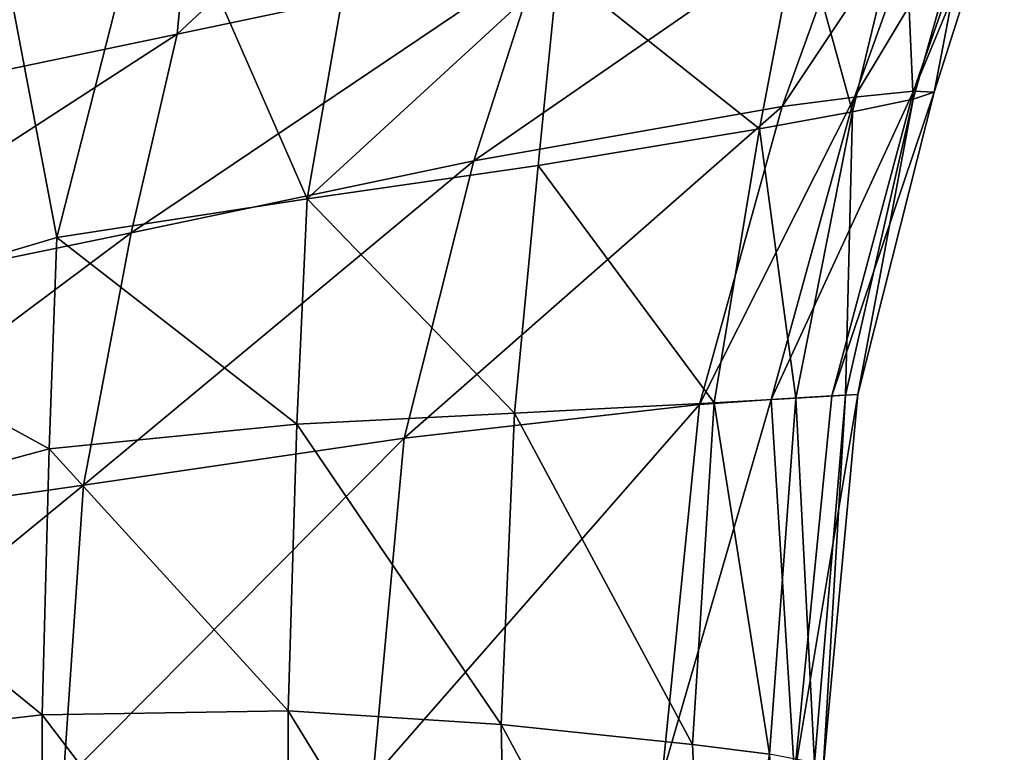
# Model space of a CAD drawing. Header units: millimetres. Extents: x 3 to 496, y 3 to 509.
# Tile 383 of 445: x 445 to 495, y 256 to 293. Entities that reach past the tile are written whole.
import ezdxf

# ---------------------------------------------------------------- set-up
doc = ezdxf.new("R2010")
doc.units = ezdxf.units.MM
doc.header["$LTSCALE"] = 25.4
doc.layers.get('0').update_dxf_attribs({"true_color": 0xff5454})

# ---------------------------------------------------------------- blocks, each defined once
blk = doc.blocks.new('FORM-M-9673.STL#1')
at = {"color": 0}
mesh = blk.add_polyface(dxfattribs=at)
corners = [(466.322, 305.133, 113.409), (452.861, 292.569, 97.988), (471.187, 296.431, 120.694)]
mesh.append_faces([[corners[k] for k in face] for face in [(0, 1, 2)]], dxfattribs={"color": 0})
mesh = blk.add_polyface(dxfattribs=at)
corners = [(466.322, 305.133, 113.409), (453.79, 302.272, 98.613), (452.861, 292.569, 97.988)]
mesh.append_faces([[corners[k] for k in face] for face in [(0, 1, 2)]], dxfattribs={"color": 0})
mesh = blk.add_polyface(dxfattribs=at)
corners = [(462.954, 304.364, 196.15), (459.453, 284.233, 194.049), (451.743, 301.805, 202.098)]
mesh.append_faces([[corners[k] for k in face] for face in [(0, 1, 2)]], dxfattribs={"color": 0})
mesh = blk.add_polyface(dxfattribs=at)
corners = [(472.132, 295.902, 189.676), (459.453, 284.233, 194.049), (462.954, 304.364, 196.15)]
mesh.append_faces([[corners[k] for k in face] for face in [(0, 1, 2)]], dxfattribs={"color": 0})
mesh = blk.add_polyface(dxfattribs=at)
corners = [(453.79, 302.272, 98.613), (432.481, 288.312, 77.246), (452.861, 292.569, 97.988)]
mesh.append_faces([[corners[k] for k in face] for face in [(0, 1, 2)]], dxfattribs={"color": 0})
mesh = blk.add_polyface(dxfattribs=at)
corners = [(453.79, 302.272, 98.613), (441.208, 299.401, 85.515), (432.481, 288.312, 77.246)]
mesh.append_faces([[corners[k] for k in face] for face in [(0, 1, 2)]], dxfattribs={"color": 0})
mesh = blk.add_polyface(dxfattribs=at)
corners = [(451.743, 301.805, 202.098), (446.77, 282.264, 201.166), (443.406, 299.902, 206.521)]
mesh.append_faces([[corners[k] for k in face] for face in [(0, 1, 2)]], dxfattribs={"color": 0})
mesh = blk.add_polyface(dxfattribs=at)
corners = [(459.453, 284.233, 194.049), (446.77, 282.264, 201.166), (451.743, 301.805, 202.098)]
mesh.append_faces([[corners[k] for k in face] for face in [(0, 1, 2)]], dxfattribs={"color": 0})
mesh = blk.add_polyface(dxfattribs=at)
corners = [(493.982, 300.748, 158.225), (491.071, 300.279, 151.484), (487.164, 289.374, 151.591)]
mesh.append_faces([[corners[k] for k in face] for face in [(0, 1, 2)]], dxfattribs={"color": 0})
mesh = blk.add_polyface(dxfattribs=at)
corners = [(493.982, 300.748, 158.225), (487.164, 289.374, 151.591), (490.152, 289.673, 158.282)]
mesh.append_faces([[corners[k] for k in face] for face in [(0, 1, 2)]], dxfattribs={"color": 0})
mesh = blk.add_polyface(dxfattribs=at)
corners = [(494.749, 300.773, 165.501), (493.982, 300.748, 158.225), (490.152, 289.673, 158.282)]
mesh.append_faces([[corners[k] for k in face] for face in [(0, 1, 2)]], dxfattribs={"color": 0})
mesh = blk.add_polyface(dxfattribs=at)
corners = [(494.749, 300.773, 165.501), (490.152, 289.673, 158.282), (491.193, 289.638, 165.386)]
mesh.append_faces([[corners[k] for k in face] for face in [(0, 1, 2)]], dxfattribs={"color": 0})
mesh = blk.add_polyface(dxfattribs=at)
corners = [(494.749, 300.773, 165.501), (491.193, 289.638, 165.386), (493.258, 300.351, 172.573)]
mesh.append_faces([[corners[k] for k in face] for face in [(0, 1, 2)]], dxfattribs={"color": 0})
mesh = blk.add_polyface(dxfattribs=at)
corners = [(491.071, 300.279, 151.484), (487.369, 299.62, 145.133), (483.497, 288.896, 145.238)]
mesh.append_faces([[corners[k] for k in face] for face in [(0, 1, 2)]], dxfattribs={"color": 0})
mesh = blk.add_polyface(dxfattribs=at)
corners = [(491.071, 300.279, 151.484), (483.497, 288.896, 145.238), (487.164, 289.374, 151.591)]
mesh.append_faces([[corners[k] for k in face] for face in [(0, 1, 2)]], dxfattribs={"color": 0})
mesh = blk.add_polyface(dxfattribs=at)
corners = [(493.258, 300.351, 172.573), (490.129, 289.277, 172.195), (489.67, 299.532, 178.702)]
mesh.append_faces([[corners[k] for k in face] for face in [(0, 1, 2)]], dxfattribs={"color": 0})
mesh = blk.add_polyface(dxfattribs=at)
corners = [(493.258, 300.351, 172.573), (491.193, 289.638, 165.386), (490.129, 289.277, 172.195)]
mesh.append_faces([[corners[k] for k in face] for face in [(0, 1, 2)]], dxfattribs={"color": 0})
mesh = blk.add_polyface(dxfattribs=at)
corners = [(446.77, 282.264, 201.166), (433.834, 278.427, 210.061), (443.406, 299.902, 206.521)]
mesh.append_faces([[corners[k] for k in face] for face in [(0, 1, 2)]], dxfattribs={"color": 0})
mesh = blk.add_polyface(dxfattribs=at)
corners = [(487.369, 299.62, 145.133), (471.187, 296.431, 120.694), (467.88, 286.149, 120.773)]
mesh.append_faces([[corners[k] for k in face] for face in [(0, 1, 2)]], dxfattribs={"color": 0})
mesh = blk.add_polyface(dxfattribs=at)
corners = [(487.369, 299.62, 145.133), (467.88, 286.149, 120.773), (483.497, 288.896, 145.238)]
mesh.append_faces([[corners[k] for k in face] for face in [(0, 1, 2)]], dxfattribs={"color": 0})
mesh = blk.add_polyface(dxfattribs=at)
corners = [(489.67, 299.532, 178.702), (487.068, 288.633, 178.006), (484.378, 298.405, 183.259)]
mesh.append_faces([[corners[k] for k in face] for face in [(0, 1, 2)]], dxfattribs={"color": 0})
mesh = blk.add_polyface(dxfattribs=at)
corners = [(489.67, 299.532, 178.702), (490.129, 289.277, 172.195), (487.068, 288.633, 178.006)]
mesh.append_faces([[corners[k] for k in face] for face in [(0, 1, 2)]], dxfattribs={"color": 0})
mesh = blk.add_polyface(dxfattribs=at)
corners = [(484.378, 298.405, 183.259), (482.346, 287.776, 182.219), (472.132, 295.902, 189.676)]
mesh.append_faces([[corners[k] for k in face] for face in [(0, 1, 2)]], dxfattribs={"color": 0})
mesh = blk.add_polyface(dxfattribs=at)
corners = [(487.068, 288.633, 178.006), (482.346, 287.776, 182.219), (484.378, 298.405, 183.259)]
mesh.append_faces([[corners[k] for k in face] for face in [(0, 1, 2)]], dxfattribs={"color": 0})
mesh = blk.add_polyface(dxfattribs=at)
corners = [(471.187, 296.431, 120.694), (452.861, 292.569, 97.988), (450.532, 282.498, 98.021)]
mesh.append_faces([[corners[k] for k in face] for face in [(0, 1, 2)]], dxfattribs={"color": 0})
mesh = blk.add_polyface(dxfattribs=at)
corners = [(471.187, 296.431, 120.694), (450.532, 282.498, 98.021), (467.88, 286.149, 120.773)]
mesh.append_faces([[corners[k] for k in face] for face in [(0, 1, 2)]], dxfattribs={"color": 0})
mesh = blk.add_polyface(dxfattribs=at)
corners = [(472.132, 295.902, 189.676), (471.146, 285.921, 187.99), (459.453, 284.233, 194.049)]
mesh.append_faces([[corners[k] for k in face] for face in [(0, 1, 2)]], dxfattribs={"color": 0})
mesh = blk.add_polyface(dxfattribs=at)
corners = [(482.346, 287.776, 182.219), (471.146, 285.921, 187.99), (472.132, 295.902, 189.676)]
mesh.append_faces([[corners[k] for k in face] for face in [(0, 1, 2)]], dxfattribs={"color": 0})
mesh = blk.add_polyface(dxfattribs=at)
corners = [(452.861, 292.569, 97.988), (432.481, 288.312, 77.246), (431.189, 278.519, 77.231)]
mesh.append_faces([[corners[k] for k in face] for face in [(0, 1, 2)]], dxfattribs={"color": 0})
mesh = blk.add_polyface(dxfattribs=at)
corners = [(452.861, 292.569, 97.988), (431.189, 278.519, 77.231), (450.532, 282.498, 98.021)]
mesh.append_faces([[corners[k] for k in face] for face in [(0, 1, 2)]], dxfattribs={"color": 0})
mesh = blk.add_polyface(dxfattribs=at)
corners = [(487.164, 289.374, 151.591), (483.497, 288.896, 145.238), (479.32, 273.805, 145.296)]
mesh.append_faces([[corners[k] for k in face] for face in [(0, 1, 2)]], dxfattribs={"color": 0})
mesh = blk.add_polyface(dxfattribs=at)
corners = [(487.164, 289.374, 151.591), (479.32, 273.805, 145.296), (482.947, 274.064, 151.648)]
mesh.append_faces([[corners[k] for k in face] for face in [(0, 1, 2)]], dxfattribs={"color": 0})
mesh = blk.add_polyface(dxfattribs=at)
corners = [(490.152, 289.673, 158.282), (487.164, 289.374, 151.591), (482.947, 274.064, 151.648)]
mesh.append_faces([[corners[k] for k in face] for face in [(0, 1, 2)]], dxfattribs={"color": 0})
mesh = blk.add_polyface(dxfattribs=at)
corners = [(490.152, 289.673, 158.282), (482.947, 274.064, 151.648), (486.013, 274.241, 158.302)]
mesh.append_faces([[corners[k] for k in face] for face in [(0, 1, 2)]], dxfattribs={"color": 0})
mesh = blk.add_polyface(dxfattribs=at)
corners = [(490.152, 289.673, 158.282), (486.013, 274.241, 158.302), (491.193, 289.638, 165.386)]
mesh.append_faces([[corners[k] for k in face] for face in [(0, 1, 2)]], dxfattribs={"color": 0})
mesh = blk.add_polyface(dxfattribs=at)
corners = [(491.193, 289.638, 165.386), (486.013, 274.241, 158.302), (487.337, 274.315, 165.276)]
mesh.append_faces([[corners[k] for k in face] for face in [(0, 1, 2)]], dxfattribs={"color": 0})
mesh = blk.add_polyface(dxfattribs=at)
corners = [(490.129, 289.277, 172.195), (486.713, 274.274, 171.891), (487.068, 288.633, 178.006)]
mesh.append_faces([[corners[k] for k in face] for face in [(0, 1, 2)]], dxfattribs={"color": 0})
mesh = blk.add_polyface(dxfattribs=at)
corners = [(490.129, 289.277, 172.195), (487.337, 274.315, 165.276), (486.713, 274.274, 171.891)]
mesh.append_faces([[corners[k] for k in face] for face in [(0, 1, 2)]], dxfattribs={"color": 0})
mesh = blk.add_polyface(dxfattribs=at)
corners = [(491.193, 289.638, 165.386), (487.337, 274.315, 165.276), (490.129, 289.277, 172.195)]
mesh.append_faces([[corners[k] for k in face] for face in [(0, 1, 2)]], dxfattribs={"color": 0})
mesh = blk.add_polyface(dxfattribs=at)
corners = [(483.497, 288.896, 145.238), (467.88, 286.149, 120.773), (464.351, 272.108, 120.855)]
mesh.append_faces([[corners[k] for k in face] for face in [(0, 1, 2)]], dxfattribs={"color": 0})
mesh = blk.add_polyface(dxfattribs=at)
corners = [(483.497, 288.896, 145.238), (464.351, 272.108, 120.855), (479.32, 273.805, 145.296)]
mesh.append_faces([[corners[k] for k in face] for face in [(0, 1, 2)]], dxfattribs={"color": 0})
mesh = blk.add_polyface(dxfattribs=at)
corners = [(487.068, 288.633, 178.006), (484.195, 274.126, 177.468), (482.346, 287.776, 182.219)]
mesh.append_faces([[corners[k] for k in face] for face in [(0, 1, 2)]], dxfattribs={"color": 0})
mesh = blk.add_polyface(dxfattribs=at)
corners = [(487.068, 288.633, 178.006), (486.713, 274.274, 171.891), (484.195, 274.126, 177.468)]
mesh.append_faces([[corners[k] for k in face] for face in [(0, 1, 2)]], dxfattribs={"color": 0})
mesh = blk.add_polyface(dxfattribs=at)
corners = [(482.346, 287.776, 182.219), (480.061, 273.893, 181.43), (471.146, 285.921, 187.99)]
mesh.append_faces([[corners[k] for k in face] for face in [(0, 1, 2)]], dxfattribs={"color": 0})
mesh = blk.add_polyface(dxfattribs=at)
corners = [(484.195, 274.126, 177.468), (480.061, 273.893, 181.43), (482.346, 287.776, 182.219)]
mesh.append_faces([[corners[k] for k in face] for face in [(0, 1, 2)]], dxfattribs={"color": 0})
mesh = blk.add_polyface(dxfattribs=at)
corners = [(467.88, 286.149, 120.773), (450.532, 282.498, 98.021), (448.126, 269.723, 98.145)]
mesh.append_faces([[corners[k] for k in face] for face in [(0, 1, 2)]], dxfattribs={"color": 0})
mesh = blk.add_polyface(dxfattribs=at)
corners = [(467.88, 286.149, 120.773), (448.126, 269.723, 98.145), (464.351, 272.108, 120.855)]
mesh.append_faces([[corners[k] for k in face] for face in [(0, 1, 2)]], dxfattribs={"color": 0})
mesh = blk.add_polyface(dxfattribs=at)
corners = [(471.146, 285.921, 187.99), (469.943, 273.367, 186.734), (459.453, 284.233, 194.049)]
mesh.append_faces([[corners[k] for k in face] for face in [(0, 1, 2)]], dxfattribs={"color": 0})
mesh = blk.add_polyface(dxfattribs=at)
corners = [(480.061, 273.893, 181.43), (469.943, 273.367, 186.734), (471.146, 285.921, 187.99)]
mesh.append_faces([[corners[k] for k in face] for face in [(0, 1, 2)]], dxfattribs={"color": 0})
mesh = blk.add_polyface(dxfattribs=at)
corners = [(459.453, 284.233, 194.049), (458.923, 272.805, 192.506), (446.77, 282.264, 201.166)]
mesh.append_faces([[corners[k] for k in face] for face in [(0, 1, 2)]], dxfattribs={"color": 0})
mesh = blk.add_polyface(dxfattribs=at)
corners = [(469.943, 273.367, 186.734), (458.923, 272.805, 192.506), (459.453, 284.233, 194.049)]
mesh.append_faces([[corners[k] for k in face] for face in [(0, 1, 2)]], dxfattribs={"color": 0})
mesh = blk.add_polyface(dxfattribs=at)
corners = [(450.532, 282.498, 98.021), (431.189, 278.519, 77.231), (429.974, 267.139, 77.399)]
mesh.append_faces([[corners[k] for k in face] for face in [(0, 1, 2)]], dxfattribs={"color": 0})
mesh = blk.add_polyface(dxfattribs=at)
corners = [(450.532, 282.498, 98.021), (429.974, 267.139, 77.399), (448.126, 269.723, 98.145)]
mesh.append_faces([[corners[k] for k in face] for face in [(0, 1, 2)]], dxfattribs={"color": 0})
mesh = blk.add_polyface(dxfattribs=at)
corners = [(446.77, 282.264, 201.166), (446.38, 271.558, 199.745), (433.834, 278.427, 210.061)]
mesh.append_faces([[corners[k] for k in face] for face in [(0, 1, 2)]], dxfattribs={"color": 0})
mesh = blk.add_polyface(dxfattribs=at)
corners = [(458.923, 272.805, 192.506), (446.38, 271.558, 199.745), (446.77, 282.264, 201.166)]
mesh.append_faces([[corners[k] for k in face] for face in [(0, 1, 2)]], dxfattribs={"color": 0})
mesh = blk.add_polyface(dxfattribs=at)
corners = [(446.38, 271.558, 199.745), (433.685, 268.138, 209.439), (433.834, 278.427, 210.061)]
mesh.append_faces([[corners[k] for k in face] for face in [(0, 1, 2)]], dxfattribs={"color": 0})
mesh = blk.add_polyface(dxfattribs=at)
corners = [(486.013, 274.241, 158.302), (482.947, 274.064, 151.648), (484.13, 255.06, 158.037)]
mesh.append_faces([[corners[k] for k in face] for face in [(0, 1, 2)]], dxfattribs={"color": 0})
mesh = blk.add_polyface(dxfattribs=at)
corners = [(487.337, 274.315, 165.276), (484.13, 255.06, 158.037), (485.575, 255.292, 165)]
mesh.append_faces([[corners[k] for k in face] for face in [(0, 1, 2)]], dxfattribs={"color": 0})
mesh = blk.add_polyface(dxfattribs=at)
corners = [(487.337, 274.315, 165.276), (486.013, 274.241, 158.302), (484.13, 255.06, 158.037)]
mesh.append_faces([[corners[k] for k in face] for face in [(0, 1, 2)]], dxfattribs={"color": 0})
mesh = blk.add_polyface(dxfattribs=at)
corners = [(486.713, 274.274, 171.891), (485.14, 255.648, 171.601), (484.195, 274.126, 177.468)]
mesh.append_faces([[corners[k] for k in face] for face in [(0, 1, 2)]], dxfattribs={"color": 0})
mesh = blk.add_polyface(dxfattribs=at)
corners = [(486.713, 274.274, 171.891), (485.575, 255.292, 165), (485.14, 255.648, 171.601)]
mesh.append_faces([[corners[k] for k in face] for face in [(0, 1, 2)]], dxfattribs={"color": 0})
mesh = blk.add_polyface(dxfattribs=at)
corners = [(487.337, 274.315, 165.276), (485.575, 255.292, 165), (486.713, 274.274, 171.891)]
mesh.append_faces([[corners[k] for k in face] for face in [(0, 1, 2)]], dxfattribs={"color": 0})
mesh = blk.add_polyface(dxfattribs=at)
corners = [(479.32, 273.805, 145.296), (464.351, 272.108, 120.855), (462.768, 254.875, 120.682)]
mesh.append_faces([[corners[k] for k in face] for face in [(0, 1, 2)]], dxfattribs={"color": 0})
mesh = blk.add_polyface(dxfattribs=at)
corners = [(479.32, 273.805, 145.296), (462.768, 254.875, 120.682), (477.423, 254.986, 145.041)]
mesh.append_faces([[corners[k] for k in face] for face in [(0, 1, 2)]], dxfattribs={"color": 0})
mesh = blk.add_polyface(dxfattribs=at)
corners = [(480.061, 273.893, 181.43), (478.968, 256.585, 181.125), (469.943, 273.367, 186.734)]
mesh.append_faces([[corners[k] for k in face] for face in [(0, 1, 2)]], dxfattribs={"color": 0})
mesh = blk.add_polyface(dxfattribs=at)
corners = [(482.947, 274.064, 151.648), (479.32, 273.805, 145.296), (477.423, 254.986, 145.041)]
mesh.append_faces([[corners[k] for k in face] for face in [(0, 1, 2)]], dxfattribs={"color": 0})
mesh = blk.add_polyface(dxfattribs=at)
corners = [(482.947, 274.064, 151.648), (477.423, 254.986, 145.041), (484.13, 255.06, 158.037)]
mesh.append_faces([[corners[k] for k in face] for face in [(0, 1, 2)]], dxfattribs={"color": 0})
mesh = blk.add_polyface(dxfattribs=at)
corners = [(480.061, 273.893, 181.43), (482.855, 256.09, 177.169), (478.968, 256.585, 181.125)]
mesh.append_faces([[corners[k] for k in face] for face in [(0, 1, 2)]], dxfattribs={"color": 0})
mesh = blk.add_polyface(dxfattribs=at)
corners = [(484.195, 274.126, 177.468), (482.855, 256.09, 177.169), (480.061, 273.893, 181.43)]
mesh.append_faces([[corners[k] for k in face] for face in [(0, 1, 2)]], dxfattribs={"color": 0})
mesh = blk.add_polyface(dxfattribs=at)
corners = [(484.195, 274.126, 177.468), (485.14, 255.648, 171.601), (482.855, 256.09, 177.169)]
mesh.append_faces([[corners[k] for k in face] for face in [(0, 1, 2)]], dxfattribs={"color": 0})
mesh = blk.add_polyface(dxfattribs=at)
corners = [(469.943, 273.367, 186.734), (469.272, 257.588, 186.439), (458.923, 272.805, 192.506)]
mesh.append_faces([[corners[k] for k in face] for face in [(0, 1, 2)]], dxfattribs={"color": 0})
mesh = blk.add_polyface(dxfattribs=at)
corners = [(478.968, 256.585, 181.125), (469.272, 257.588, 186.439), (469.943, 273.367, 186.734)]
mesh.append_faces([[corners[k] for k in face] for face in [(0, 1, 2)]], dxfattribs={"color": 0})
mesh = blk.add_polyface(dxfattribs=at)
corners = [(458.923, 272.805, 192.506), (458.493, 258.282, 192.237), (446.38, 271.558, 199.745)]
mesh.append_faces([[corners[k] for k in face] for face in [(0, 1, 2)]], dxfattribs={"color": 0})
mesh = blk.add_polyface(dxfattribs=at)
corners = [(469.272, 257.588, 186.439), (458.493, 258.282, 192.237), (458.923, 272.805, 192.506)]
mesh.append_faces([[corners[k] for k in face] for face in [(0, 1, 2)]], dxfattribs={"color": 0})
mesh = blk.add_polyface(dxfattribs=at)
corners = [(464.351, 272.108, 120.855), (448.126, 269.723, 98.145), (447.088, 254.681, 98.116)]
mesh.append_faces([[corners[k] for k in face] for face in [(0, 1, 2)]], dxfattribs={"color": 0})
mesh = blk.add_polyface(dxfattribs=at)
corners = [(464.351, 272.108, 120.855), (447.088, 254.681, 98.116), (462.768, 254.875, 120.682)]
mesh.append_faces([[corners[k] for k in face] for face in [(0, 1, 2)]], dxfattribs={"color": 0})
mesh = blk.add_polyface(dxfattribs=at)
corners = [(446.38, 271.558, 199.745), (446.026, 258.092, 199.505), (433.685, 268.138, 209.439)]
mesh.append_faces([[corners[k] for k in face] for face in [(0, 1, 2)]], dxfattribs={"color": 0})
mesh = blk.add_polyface(dxfattribs=at)
corners = [(458.493, 258.282, 192.237), (446.026, 258.092, 199.505), (446.38, 271.558, 199.745)]
mesh.append_faces([[corners[k] for k in face] for face in [(0, 1, 2)]], dxfattribs={"color": 0})
mesh = blk.add_polyface(dxfattribs=at)
corners = [(448.126, 269.723, 98.145), (429.974, 267.139, 77.399), (429.513, 254.477, 77.522)]
mesh.append_faces([[corners[k] for k in face] for face in [(0, 1, 2)]], dxfattribs={"color": 0})
mesh = blk.add_polyface(dxfattribs=at)
corners = [(448.126, 269.723, 98.145), (429.513, 254.477, 77.522), (447.088, 254.681, 98.116)]
mesh.append_faces([[corners[k] for k in face] for face in [(0, 1, 2)]], dxfattribs={"color": 0})
mesh = blk.add_polyface(dxfattribs=at)
corners = [(446.026, 258.092, 199.505), (433.551, 256.661, 209.326), (433.685, 268.138, 209.439)]
mesh.append_faces([[corners[k] for k in face] for face in [(0, 1, 2)]], dxfattribs={"color": 0})
mesh = blk.add_polyface(dxfattribs=at)
corners = [(458.493, 258.282, 192.237), (458.492, 241.738, 193.295), (446.026, 258.092, 199.505)]
mesh.append_faces([[corners[k] for k in face] for face in [(0, 1, 2)]], dxfattribs={"color": 0})
mesh = blk.add_polyface(dxfattribs=at)
corners = [(469.633, 240.121, 187.2), (458.492, 241.738, 193.295), (458.493, 258.282, 192.237)]
mesh.append_faces([[corners[k] for k in face] for face in [(0, 1, 2)]], dxfattribs={"color": 0})
mesh = blk.add_polyface(dxfattribs=at)
corners = [(469.633, 240.121, 187.2), (458.493, 258.282, 192.237), (469.272, 257.588, 186.439)]
mesh.append_faces([[corners[k] for k in face] for face in [(0, 1, 2)]], dxfattribs={"color": 0})
mesh = blk.add_polyface(dxfattribs=at)
corners = [(446.026, 258.092, 199.505), (445.982, 242.77, 200.491), (433.551, 256.661, 209.326)]
mesh.append_faces([[corners[k] for k in face] for face in [(0, 1, 2)]], dxfattribs={"color": 0})
mesh = blk.add_polyface(dxfattribs=at)
corners = [(458.492, 241.738, 193.295), (445.982, 242.77, 200.491), (446.026, 258.092, 199.505)]
mesh.append_faces([[corners[k] for k in face] for face in [(0, 1, 2)]], dxfattribs={"color": 0})
mesh = blk.add_polyface(dxfattribs=at)
corners = [(479.822, 238.099, 181.465), (469.272, 257.588, 186.439), (478.968, 256.585, 181.125)]
mesh.append_faces([[corners[k] for k in face] for face in [(0, 1, 2)]], dxfattribs={"color": 0})
mesh = blk.add_polyface(dxfattribs=at)
corners = [(479.822, 238.099, 181.465), (469.633, 240.121, 187.2), (469.272, 257.588, 186.439)]
mesh.append_faces([[corners[k] for k in face] for face in [(0, 1, 2)]], dxfattribs={"color": 0})
mesh = blk.add_polyface(dxfattribs=at)
corners = [(445.982, 242.77, 200.491), (433.551, 244.384, 209.741), (433.551, 256.661, 209.326)]
mesh.append_faces([[corners[k] for k in face] for face in [(0, 1, 2)]], dxfattribs={"color": 0})
mesh = blk.add_polyface(dxfattribs=at)
corners = [(479.822, 238.099, 181.465), (482.855, 256.09, 177.169), (483.938, 237.141, 177.3), (478.968, 256.585, 181.125)]
mesh.append_faces([[corners[k] for k in face] for face in [(0, 1, 2), (1, 0, 3)]], dxfattribs={"vtx0": -1, "color": 0})

msp = doc.modelspace()

# ---------------------------------------------------------------- block references
at = {"color": 7, "true_color": 0xf9f8f7}
msp.add_blockref('FORM-M-9673.STL#1', (0, 0), dxfattribs=at)

doc.saveas('drawing.dxf')
